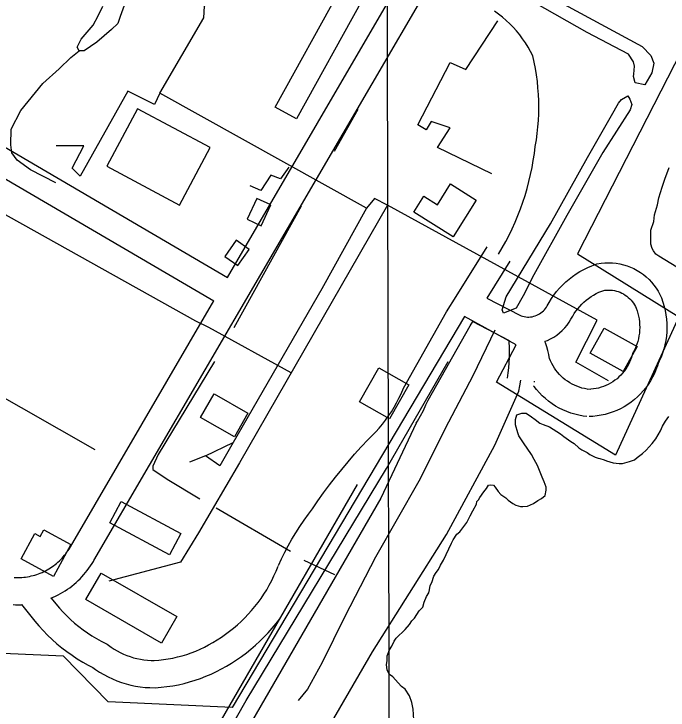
# Model space of a CAD drawing. Extents: x 3355677 to 3393573, y 612928 to 638357.
# Drawn here: x 3375176 to 3375896, y 623312 to 624080 of the extents above; entities that cross this region are included whole.
import ezdxf

# ---------------------------------------------------------------- set-up
doc = ezdxf.new("R2010")
doc.units = 0
for name, color, linetype in [('V-BLDG-OTLN', 7, 'Continuous'), ('V-DOMW-TANK', 7, 'Continuous'), ('V-GRID-MAJR', 7, 'Continuous'), ('V-ROAD-CNTR', 7, 'Continuous'), ('V-SITE-OTLN', 7, 'Continuous'), ('V-SITE-VEGE', 7, 'Continuous'), ('V-TOPO-SHOR', 7, 'Continuous'), ('V-UTIL-LINE', 7, 'Continuous')]:
    doc.layers.add(name, color=color, linetype=linetype)

msp = doc.modelspace()

# ---------------------------------------------------------------- linework, layer by layer
at = {"layer": 'V-BLDG-OTLN'}
for points in [[(3375463.72, 623977.08), (3375536.2, 624108.19), (3375559.72, 624095.18), (3375487.24, 623964.08)], [(3375656.73, 623892.34), (3375685.14, 623874.59), (3375659.81, 623834.06), (3375616.41, 623861.18), (3375627.37, 623878.74), (3375642.37, 623869.36)], [(3375443.72, 623876.36), (3375433.07, 623853.29), (3375448.38, 623846.22), (3375459.03, 623869.3)], [(3375420.65, 623830.21), (3375408.22, 623812.46), (3375422.64, 623802.37), (3375435.06, 623820.12)], [(3375846.84, 623685.44), (3375810.74, 623705.64), (3375826.23, 623733.33), (3375862.34, 623713.13)], [(3375589.76, 623633.35), (3375556.66, 623652.23), (3375578.02, 623689.67), (3375611.11, 623670.79)], [(3375418.87, 623613.65), (3375381.59, 623634.95), (3375396.56, 623661.14), (3375433.84, 623639.84)], [(3375347.33, 623483.49), (3375281.55, 623518.66), (3375294.2, 623542.32), (3375359.98, 623507.16)], [(3375219.67, 623459.6), (3375183.99, 623478.94), (3375199.17, 623506.95), (3375205.08, 623503.75), (3375209.06, 623511.1), (3375238.83, 623494.97)], [(3375338.59, 623386.16), (3375255.22, 623434.24), (3375272.08, 623463.48), (3375355.45, 623415.4)]]:
    msp.add_lwpolyline(points, close=True, dxfattribs=at)
at = {"layer": 'V-DOMW-TANK'}
msp.add_lwpolyline([(3375312.1, 623975.06), (3375278.33, 623911.75), (3375358.48, 623869.01), (3375392.24, 623932.32)], close=True, dxfattribs=at)
at = {"layer": 'V-GRID-MAJR'}
msp.add_spline([(3375602.36, 618353.42), (3375586.5, 624411.21), (3375570.64, 630472.46), (3375554.77, 636533.74), (3375554.76, 636537.19)], degree=3, dxfattribs=at)
at = {"layer": 'V-ROAD-CNTR'}
for p, q in [((3375663.18, 623768.27), (3375697.12, 623822.89)), ((3375697.26, 623766.27), (3375722.6, 623807.05))]:
    msp.add_line(p, q, dxfattribs=at)
for points in [[(3375411.19, 623789.22), (3375609.56, 624129.77)], [(3375264.21, 623477.3), (3375631.7, 624108.17)], [(3375709.86, 623814.97), (3375713.86, 623821.78), (3375717.67, 623828.7), (3375721.29, 623835.72), (3375724.72, 623842.84), (3375727.95, 623850.04), (3375731, 623857.33), (3375733.84, 623864.7), (3375736.48, 623872.15), (3375738.93, 623879.66), (3375741.17, 623887.23), (3375743.2, 623894.87), (3375745.02, 623902.55), (3375746.64, 623910.28), (3375748.05, 623918.05), (3375749.25, 623925.86), (3375750.24, 623933.7), (3375751.4, 623940.79), (3375752.35, 623947.91), (3375753.09, 623955.06), (3375753.63, 623962.23), (3375753.95, 623969.4), (3375754.07, 623976.59), (3375753.98, 623983.78), (3375753.69, 623990.95), (3375753.18, 623998.12), (3375752.47, 624005.27), (3375751.54, 624012.4), (3375750.42, 624019.49), (3375749.08, 624026.55), (3375747.54, 624033.57), (3375745.04, 624038.42), (3375742.33, 624043.16), (3375739.42, 624047.78), (3375736.31, 624052.28), (3375733.02, 624056.63), (3375729.55, 624060.85), (3375725.9, 624064.91), (3375722.08, 624068.82), (3375718.1, 624072.56), (3375713.96, 624076.12), (3375709.68, 624079.51), (3375705.26, 624082.71)], [(3374945.52, 624062.06), (3375411.19, 623789.22)], [(3374930.32, 624036.2), (3375396.09, 623763.3)], [(3375696.93, 623766.34), (3375733.2, 623747.5), (3375734.61, 623746.95), (3375736.28, 623746.43), (3375738, 623746.04), (3375739.75, 623745.78), (3375741.49, 623745.64), (3375743.25, 623745.63), (3375745.01, 623745.76), (3375746.75, 623746.01), (3375748.47, 623746.38), (3375750.15, 623746.89), (3375751.8, 623747.52), (3375753.39, 623748.26), (3375754.92, 623749.12), (3375756.39, 623750.09), (3375757.78, 623751.17), (3375759.09, 623752.35), (3375760.31, 623753.61), (3375761.43, 623754.96), (3375762.45, 623756.4), (3375763.47, 623758.09), (3375765.45, 623761.72), (3375768, 623765.85), (3375770.75, 623769.85), (3375773.71, 623773.7), (3375776.86, 623777.39), (3375780.19, 623780.91), (3375783.71, 623784.26), (3375787.39, 623787.42), (3375791.22, 623790.39), (3375795.22, 623793.16), (3375799.34, 623795.71), (3375803.59, 623798.05), (3375807.95, 623800.17), (3375812.42, 623802.07), (3375817.94, 623804.07), (3375822.89, 623804.88), (3375826.97, 623805.28), (3375831.07, 623805.41), (3375835.17, 623805.27), (3375839.26, 623804.87), (3375843.32, 623804.2), (3375847.31, 623803.26), (3375851.24, 623802.07), (3375855.08, 623800.63), (3375858.82, 623798.93), (3375862.44, 623797), (3375865.93, 623794.83), (3375869.26, 623792.45), (3375872.44, 623789.84), (3375875.44, 623787.04), (3375878.25, 623784.05), (3375880.85, 623780.88), (3375883.26, 623777.54), (3375885.43, 623774.06), (3375887.37, 623770.45), (3375889.12, 623766.6), (3375890.8, 623761.93), (3375892.16, 623757.38), (3375893.28, 623752.76), (3375894.14, 623748.09), (3375894.75, 623743.38), (3375895.1, 623738.63), (3375895.19, 623733.89), (3375895.03, 623729.14), (3375894.61, 623724.41), (3375893.93, 623719.7), (3375893, 623715.04), (3375891.82, 623710.44), (3375890.39, 623705.91), (3375888.71, 623701.46), (3375886.8, 623697.12), (3375885.45, 623694.46), (3375884.67, 623691.81), (3375883.14, 623687.52), (3375881.36, 623683.32), (3375879.36, 623679.23), (3375877.13, 623675.26), (3375874.68, 623671.41), (3375872.02, 623667.72), (3375869.15, 623664.17), (3375866.09, 623660.8), (3375862.84, 623657.6), (3375859.42, 623654.59), (3375855.84, 623651.78), (3375852.1, 623649.16), (3375848.22, 623646.77), (3375844.22, 623644.6), (3375840.1, 623642.66), (3375835.87, 623640.95), (3375831.56, 623639.48), (3375827.17, 623638.25), (3375822.72, 623637.28), (3375818.22, 623636.55), (3375813.69, 623636.08), (3375809.56, 623635.88)], [(3375760.86, 623718.87), (3375763.5, 623719.87), (3375767.1, 623721.55), (3375770.56, 623723.5), (3375773.87, 623725.69), (3375777.01, 623728.12), (3375779.96, 623730.76), (3375782.71, 623733.63), (3375785.24, 623736.69), (3375787.54, 623739.92), (3375789.48, 623743.13), (3375791.41, 623746.66), (3375793.14, 623749.47), (3375795.02, 623752.19), (3375797.03, 623754.81), (3375799.18, 623757.33), (3375801.45, 623759.73), (3375803.84, 623762.01), (3375806.35, 623764.16), (3375808.96, 623766.19), (3375811.68, 623768.07), (3375814.49, 623769.81), (3375817.38, 623771.41), (3375820.36, 623772.85), (3375823.4, 623774.14), (3375825.55, 623774.92), (3375826.77, 623775.12), (3375828.91, 623775.33), (3375831.05, 623775.39), (3375833.2, 623775.32), (3375835.33, 623775.11), (3375837.44, 623774.76), (3375839.53, 623774.27), (3375841.59, 623773.65), (3375843.6, 623772.89), (3375845.55, 623772.01), (3375847.44, 623771), (3375849.26, 623769.87), (3375851.01, 623768.62), (3375852.67, 623767.26), (3375854.23, 623765.8), (3375855.71, 623764.23), (3375857.07, 623762.57), (3375858.32, 623760.83), (3375859.46, 623759.01), (3375860.47, 623757.11), (3375861.31, 623755.28), (3375862.3, 623752.54), (3375863.19, 623749.55), (3375863.93, 623746.51), (3375864.49, 623743.44), (3375864.89, 623740.35), (3375865.12, 623737.24), (3375865.18, 623734.11), (3375865.08, 623730.98), (3375864.8, 623727.88), (3375864.36, 623724.79), (3375863.74, 623721.73), (3375862.96, 623718.7), (3375862.02, 623715.72), (3375860.92, 623712.81), (3375859.67, 623709.95), (3375857.45, 623705.58), (3375856.13, 623701.11), (3375855.17, 623698.41), (3375854.05, 623695.76), (3375852.79, 623693.18), (3375851.39, 623690.68), (3375849.84, 623688.26), (3375848.16, 623685.93), (3375846.36, 623683.7), (3375844.43, 623681.57), (3375842.39, 623679.56), (3375840.23, 623677.67), (3375837.97, 623675.89), (3375835.62, 623674.25), (3375833.18, 623672.74), (3375830.65, 623671.37), (3375828.06, 623670.15), (3375825.4, 623669.07), (3375822.68, 623668.15), (3375819.92, 623667.37), (3375817.11, 623666.76), (3375814.29, 623666.3), (3375811.43, 623666.01), (3375808.14, 623665.85)], [(3375238.29, 623492.4), (3375396.09, 623763.3)], [(3375467.3, 623471.68), (3375470.67, 623478.97), (3375474.33, 623486.35), (3375478.19, 623493.62), (3375482.24, 623500.79), (3375486.49, 623507.85), (3375490.92, 623514.79), (3375495.54, 623521.6), (3375500.35, 623528.29), (3375504.98, 623534.37), (3375510.82, 623542.94), (3375517.13, 623551.82), (3375523.61, 623560.59), (3375530.26, 623569.23), (3375537.07, 623577.73), (3375544.05, 623586.11), (3375551.18, 623594.35), (3375558.48, 623602.44), (3375566.08, 623610.57), (3375570.6, 623614.94), (3375574.52, 623619.01), (3375578.28, 623623.21), (3375581.9, 623627.55), (3375585.35, 623632.01), (3375588.64, 623636.59), (3375591.77, 623641.3), (3375594.72, 623646.1), (3375597.5, 623651.01), (3375600.1, 623656.02), (3375602.52, 623661.13), (3375605.18, 623667.29), (3375652.6, 623751.25), (3375663.18, 623768.27)], [(3375619.13, 623628.52), (3375620.57, 623630.86), (3375623.88, 623636.72), (3375626.97, 623642.68), (3375629.85, 623648.75), (3375632.09, 623653.94), (3375678.41, 623735.95), (3375681.37, 623740.71)], [(3375681.27, 623740.67), (3375720.8, 623720.14), (3375721.58, 623719.83)], [(3375719.59, 623678.05), (3375720.43, 623683.93), (3375721.06, 623689.59), (3375721.51, 623695.26), (3375721.77, 623700.95), (3375721.85, 623706.64), (3375721.74, 623712.33), (3375721.45, 623718.01), (3375721.32, 623719.58)], [(3375810.71, 623665.75), (3375807.37, 623666.17), (3375804.47, 623666.7), (3375801.6, 623667.39), (3375798.78, 623668.23), (3375796.02, 623669.24), (3375793.31, 623670.4), (3375790.67, 623671.71), (3375788.1, 623673.16), (3375785.63, 623674.76), (3375783.25, 623676.49), (3375780.96, 623678.35), (3375778.79, 623680.34), (3375776.73, 623682.45), (3375774.79, 623684.67), (3375772.98, 623686.99), (3375771.31, 623689.42), (3375769.76, 623691.93), (3375768.37, 623694.51), (3375767.12, 623697.19), (3375766.02, 623699.92), (3375765.38, 623701.82), (3375765.02, 623704.34), (3375764.11, 623708.63), (3375762.93, 623712.86), (3375761.48, 623717), (3375760.79, 623718.63)], [(3375502.89, 623259.36), (3375570.93, 623376.68), (3375652.46, 623505.97), (3375705.63, 623604.42), (3375732.09, 623663.79), (3375733.36, 623669.84), (3375734.44, 623675.92)], [(3375749.28, 623673.79), (3375749.42, 623674.76)], [(3375806.99, 623635.98), (3375802.82, 623636.5), (3375798.27, 623637.33), (3375793.77, 623638.42), (3375789.34, 623639.75), (3375784.98, 623641.33), (3375780.73, 623643.15), (3375776.58, 623645.21), (3375772.56, 623647.49), (3375768.67, 623650), (3375764.93, 623652.72), (3375761.34, 623655.65), (3375757.92, 623658.77), (3375754.69, 623662.08), (3375751.65, 623665.56), (3375748.8, 623669.22), (3375748.39, 623669.8)], [(3375619.13, 623628.52), (3375580.21, 623546), (3374977.84, 622503.6), (3374884.65, 622569.81)], [(3375554.24, 623561.01), (3374968.35, 622547.14), (3374660.09, 622766.14)], [(3375176.19, 623458.58), (3375178.51, 623458.5), (3375180.6, 623458.49), (3375182.7, 623458.54), (3375184.79, 623458.66), (3375186.87, 623458.84), (3375188.95, 623459.09), (3375191.02, 623459.4), (3375193.08, 623459.78), (3375195.13, 623460.22), (3375197.17, 623460.72), (3375199.18, 623461.29), (3375201.18, 623461.92), (3375203.16, 623462.62), (3375205.11, 623463.37), (3375207.04, 623464.19), (3375208.94, 623465.06), (3375210.81, 623465.99), (3375212.66, 623466.99), (3375214.47, 623468.04), (3375216.25, 623469.14), (3375217.99, 623470.3), (3375219.7, 623471.52), (3375221.37, 623472.78), (3375223, 623474.1), (3375224.58, 623475.47), (3375226.12, 623476.89), (3375227.62, 623478.35), (3375229.07, 623479.86), (3375230.47, 623481.41), (3375231.83, 623483.01), (3375233.13, 623484.65), (3375234.38, 623486.33), (3375235.58, 623488.05), (3375236.73, 623489.8), (3375237.85, 623491.65), (3375238.27, 623492.38)], [(3375216.55, 623435.64), (3375219.14, 623436.73), (3375221.9, 623438), (3375224.61, 623439.35), (3375227.28, 623440.79), (3375229.9, 623442.3), (3375232.48, 623443.9), (3375235, 623445.58), (3375237.47, 623447.34), (3375239.89, 623449.17), (3375242.24, 623451.08), (3375244.54, 623453.06), (3375246.77, 623455.11), (3375248.93, 623457.23), (3375251.03, 623459.42), (3375253.06, 623461.67), (3375255.02, 623463.98), (3375256.91, 623466.35), (3375258.72, 623468.78), (3375260.45, 623471.27), (3375262.11, 623473.81), (3375263.65, 623476.33), (3375264.23, 623477.33)], [(3375217.2, 623435.85), (3375222.26, 623429.43), (3375226.09, 623424.93), (3375230.07, 623420.57), (3375234.2, 623416.35), (3375238.48, 623412.28), (3375242.9, 623408.37), (3375247.46, 623404.62), (3375252.16, 623401.03), (3375256.97, 623397.62), (3375261.91, 623394.37), (3375266.95, 623391.31), (3375272.11, 623388.43), (3375278.64, 623385.07), (3375283.04, 623381.86), (3375286.31, 623379.7), (3375289.69, 623377.69), (3375293.15, 623375.85), (3375296.69, 623374.18), (3375300.31, 623372.67), (3375304, 623371.34), (3375307.74, 623370.19), (3375311.54, 623369.21), (3375315.38, 623368.42), (3375319.25, 623367.8), (3375323.15, 623367.37), (3375327.06, 623367.13), (3375330.66, 623367.07), (3375335.51, 623367.44), (3375340.73, 623368.02), (3375345.93, 623368.8), (3375351.1, 623369.77), (3375356.23, 623370.93), (3375361.32, 623372.27), (3375366.34, 623373.8), (3375371.31, 623375.52), (3375376.22, 623377.42), (3375381.05, 623379.5), (3375385.8, 623381.75), (3375390.47, 623384.18), (3375395.11, 623386.81), (3375399.93, 623389.72), (3375404.6, 623392.76), (3375409.17, 623395.95), (3375413.64, 623399.29), (3375417.99, 623402.77), (3375422.22, 623406.4), (3375426.33, 623410.17), (3375430.31, 623414.07), (3375434.16, 623418.1), (3375437.88, 623422.26), (3375441.45, 623426.53), (3375444.88, 623430.92), (3375448.24, 623435.54), (3375451.42, 623440.27), (3375454.44, 623445.11), (3375457.29, 623450.05), (3375459.97, 623455.09), (3375462.46, 623460.22), (3375464.77, 623465.43), (3375466.99, 623470.97)], [(3375175.06, 623428.61), (3375177.86, 623428.5), (3375180.89, 623428.48), (3375183.92, 623428.56), (3375184.84, 623428.61)], [(3375184.41, 623428.95), (3375199.05, 623410.42), (3375203.57, 623405.1), (3375208.27, 623399.95), (3375213.15, 623394.97), (3375218.21, 623390.16), (3375223.43, 623385.54), (3375228.82, 623381.11), (3375234.36, 623376.88), (3375240.05, 623372.84), (3375245.88, 623369.01), (3375251.84, 623365.39), (3375257.93, 623361.98), (3375262.85, 623359.46), (3375265.93, 623357.21), (3375270.38, 623354.27), (3375274.97, 623351.54), (3375279.69, 623349.03), (3375284.52, 623346.75), (3375289.45, 623344.7), (3375294.47, 623342.89), (3375299.58, 623341.31), (3375304.76, 623339.98), (3375309.98, 623338.9), (3375315.26, 623338.06), (3375320.57, 623337.47), (3375325.9, 623337.14), (3375331.56, 623337.06), (3375338.3, 623337.56), (3375344.62, 623338.27), (3375350.92, 623339.21), (3375357.17, 623340.38), (3375363.38, 623341.78), (3375369.53, 623343.41), (3375375.62, 623345.27), (3375381.63, 623347.35), (3375387.56, 623349.64), (3375393.41, 623352.16), (3375399.16, 623354.88), (3375404.8, 623357.82), (3375410.27, 623360.92), (3375415.85, 623364.29), (3375421.36, 623367.87), (3375426.75, 623371.63), (3375432.01, 623375.57), (3375437.14, 623379.67), (3375442.13, 623383.95), (3375446.97, 623388.39), (3375451.66, 623392.99), (3375456.2, 623397.74), (3375460.58, 623402.64), (3375464.79, 623407.68), (3375468.84, 623412.87), (3375469.81, 623414.21)]]:
    msp.add_lwpolyline(points, dxfattribs=at)
at = {"layer": 'V-SITE-OTLN'}
msp.add_lwpolyline([(3374601.75, 623519.4), (3375121.5, 624481.27), (3375510.19, 624300.31), (3375638.28, 624493.6), (3375704.71, 624463.18), (3375773.81, 624569.01), (3376094.45, 624397.17), (3375796.74, 623815.09), (3375908.25, 623745.95), (3375838.72, 623593.29), (3375707.45, 623673.97), (3375729.12, 623714.93), (3375672.33, 623746.31), (3375416.38, 623315.15), (3375279.84, 623321.6), (3375230.62, 623371.73), (3374863.14, 623387.85), (3374834.36, 623345.53)], close=True, dxfattribs=at)
at = {"layer": 'V-SITE-VEGE'}
for points in [[(3375906.16, 623800.46), (3375893.05, 623808.49), (3375886.23, 623812.77), (3375883.08, 623814.91), (3375880.48, 623818.63), (3375878.92, 623821.28), (3375877.38, 623826.04), (3375877.52, 623841.34), (3375880.77, 623850.8), (3375881.37, 623858.18), (3375884.63, 623869.23), (3375886.29, 623877.13), (3375890.08, 623888.7), (3375892.81, 623897.64), (3375897.67, 623910.26)], [(3375762.05, 623558.06), (3375759.99, 623563.88), (3375757.93, 623569.17), (3375754.83, 623576.58), (3375752.77, 623581.88), (3375749.14, 623588.77), (3375746.02, 623594.07), (3375737.17, 623606.82), (3375731.97, 623614.77), (3375730.94, 623617.95), (3375728.39, 623626.94), (3375728.44, 623632.74), (3375730.07, 623638), (3375735.36, 623639.54), (3375740.1, 623639.5), (3375745.88, 623635.75), (3375750.07, 623632.55), (3375755.31, 623628.81), (3375758.98, 623627.19), (3375765.82, 623624.49), (3375777.88, 623616.99), (3375781.55, 623613.8), (3375784.17, 623612.19), (3375789.41, 623608.45), (3375793.08, 623606.31), (3375798.31, 623601.51), (3375801.46, 623599.37), (3375807.23, 623596.15), (3375810.38, 623594.01), (3375814.06, 623592.4), (3375816.16, 623591.33), (3375819.31, 623590.24), (3375821.42, 623589.69), (3375826.15, 623588.07), (3375828.78, 623586.99), (3375836.15, 623584.81), (3375842.47, 623584.23), (3375846.16, 623584.19), (3375851.45, 623585.73), (3375854.09, 623586.23), (3375859.39, 623588.29), (3375862.58, 623590.9), (3375868.42, 623595.07), (3375872.14, 623598.73), (3375879.07, 623606.05), (3375882.81, 623611.29), (3375888.17, 623620.21), (3375890.32, 623625.46), (3375893.54, 623630.71), (3375897.28, 623635.95)], [(3375616.31, 623301.54), (3375615.62, 623313.58), (3375614.08, 623320.81), (3375611.74, 623328.05), (3375606.99, 623335.31), (3375603.02, 623338.55), (3375599.04, 623342.6), (3375593.49, 623349.07), (3375589.5, 623351.51), (3375587.14, 623356.34), (3375586.39, 623362.77), (3375587.23, 623366.77), (3375587.28, 623372.38), (3375589.75, 623378.78), (3375592.19, 623382.76), (3375594.65, 623388.36), (3375597.08, 623391.54), (3375606.79, 623401.08), (3375611.66, 623406.64), (3375614.1, 623410.63), (3375617.33, 623413.81), (3375622.22, 623421.79), (3375626.27, 623425.76), (3375627.92, 623431.36), (3375630.38, 623437.75), (3375632.83, 623441.74), (3375633.66, 623444.94), (3375634.5, 623449.74), (3375636.14, 623452.94), (3375638.61, 623460.13), (3375641.05, 623464.12), (3375643.48, 623467.31), (3375645.94, 623472.1), (3375649.2, 623477.68), (3375658.09, 623496.23), (3375659.71, 623499.91), (3375663.98, 623506.2), (3375667.17, 623508.81), (3375672.51, 623516.14), (3375674.65, 623519.29), (3375678.41, 623526.64), (3375681.62, 623531.89), (3375685.38, 623539.24), (3375685.94, 623542.4), (3375687.54, 623543.96), (3375689.15, 623546.59), (3375693.42, 623552.88), (3375696.62, 623556.54), (3375698.77, 623560.22), (3375700.88, 623560.72), (3375704.04, 623560.17), (3375706.13, 623558.04), (3375709.25, 623553.26), (3375712.39, 623550.07), (3375717.63, 623546.33), (3375720.24, 623543.67), (3375725.48, 623539.93), (3375728.63, 623538.31), (3375733.89, 623536.68), (3375736.53, 623536.66), (3375741.81, 623537.14), (3375748.17, 623540.25), (3375752.95, 623543.37), (3375757.18, 623545.44), (3375760.91, 623549.1), (3375762.02, 623554.89), (3375762.05, 623558.06)]]:
    msp.add_lwpolyline(points, dxfattribs=at)
at = {"layer": 'V-TOPO-SHOR'}
for p, q in [((3375554.68, 623974.31), (3375528.6, 623928.03)), ((3375492.36, 623867.82), (3375418.16, 623733.76)), ((3375398.71, 623535.45), (3375480.47, 623487.39)), ((3375495.22, 623477.63), (3375529.16, 623461.69))]:
    msp.add_line(p, q, dxfattribs=at)
for points in [[(3375807.28, 624059.03), (3375749.83, 624092.04), (3375702.38, 624120.54), (3375671.65, 624137.26), (3375663.27, 624141.35), (3375653.96, 624146.4), (3375650.16, 624154.7), (3375661.01, 624158.21), (3375668.23, 624158.14), (3375767.93, 624098.29), (3375868.09, 624043.64), (3375877.62, 624033.93), (3375880.75, 624025.48), (3375878.65, 624014.67), (3375870.85, 624001.52), (3375860.1, 624003.61), (3375858.48, 624010.85), (3375858.59, 624013.25), (3375859.47, 624022.06), (3375858.31, 624026.89), (3375852.77, 624035.36), (3375807.28, 624059.03)], [(3375299.12, 624092.94), (3375292.96, 624076.95), (3375290.48, 624068.95), (3375283.61, 624062.6), (3375267.44, 624048.71), (3375253.32, 624038.82), (3375248.1, 624038.87), (3375245.73, 624042.9), (3375250.22, 624051.68), (3375263.2, 624067.2), (3375268.91, 624077.57), (3375273.82, 624088.36)], [(3375222.32, 623893.54), (3375194.38, 623907.83), (3375179.64, 623918.39), (3375173.7, 623926.47), (3375172.57, 623935.3), (3375173.13, 623952.54), (3375183.75, 623973.29), (3375208.08, 624003.14), (3375225.87, 624019.02), (3375238.81, 624031.73), (3375248.1, 624038.87)], [(3375736.86, 623768.95), (3375729.12, 623755.39), (3375715.04, 623749.91), (3375713.87, 623753.52), (3375718.01, 623767.92), (3375766.86, 623848.48), (3375807.63, 623921.49), (3375834.11, 623967.76), (3375841.85, 623981.32), (3375845.1, 623985.31), (3375851.95, 623989.25), (3375854.33, 623985.62), (3375856.68, 623979.99), (3375854.62, 623973.99), (3375824.52, 623926.95), (3375784.99, 623857.54), (3375748.7, 623792.1), (3375736.86, 623768.95)], [(3375705.64, 623731.15), (3375681.52, 623680.84), (3375654.59, 623629.76), (3375621.92, 623564.7), (3375574.24, 623480.92), (3375540.36, 623415.47), (3375515.44, 623364.77), (3375499.54, 623335.64), (3375488.99, 623322.91)], [(3375396.97, 623696.66), (3375335.09, 623594.18), (3375328.96, 623581.4), (3375328.92, 623577.39), (3375344.86, 623566.82), (3375380.76, 623545.24)]]:
    msp.add_lwpolyline(points, dxfattribs=at)
at = {"layer": 'V-UTIL-LINE'}
msp.add_line((3375387.07, 623592.58), (3375417.6, 623607.36), dxfattribs=at)
for points in [[(3375587.41, 623868.73), (3375573.24, 623876.27), (3375564.37, 623865.43), (3375336.83, 623992.5), (3375385.1, 624075.24), (3375386.08, 624088.05), (3375390.02, 624095.93), (3375342.74, 624105.78)], [(3375702.24, 623903.6), (3375642.61, 623932.27), (3375656.37, 623954.06), (3375635.73, 623960.94), (3375629.99, 623951.77), (3375620.82, 623957.5), (3375656.37, 624026.31), (3375673.57, 624018.28), (3375709.12, 624072.18)], [(3375481.35, 623684.02), (3375390.66, 623734.1), (3375376.46, 623741.14), (3375119.86, 623884.31), (3374927.76, 623994.07), (3374814.01, 623790.33), (3374735.38, 623648.05), (3374727.54, 623640.78), (3374666.52, 623534.2), (3374792.86, 623460.9)], [(3375336.83, 623992.5), (3375330.92, 623979.69), (3375301.37, 623994.47), (3375249.16, 623900.89), (3375240.3, 623909.76), (3375253.1, 623934.38), (3375222.57, 623934.38)], [(3375478.67, 623910.74), (3375469.81, 623897.94), (3375458.97, 623901.88), (3375448.14, 623885.13), (3375436.32, 623890.06)], [(3375265.7, 623599.13), (3375063.7, 623714.41), (3375054.52, 623702.17), (3375034.12, 623713.39), (3375008.61, 623731.75), (3375087.17, 623866.42)], [(3375564.37, 623865.43), (3375515.12, 623776.78), (3375417.6, 623607.36), (3375402.83, 623581.75), (3375387.07, 623592.58), (3375369.34, 623585.69)], [(3375831.02, 623675.13), (3375794.92, 623695.76), (3375818.24, 623742.2), (3375587.41, 623868.73), (3375424.55, 623585.09)], [(3374919.62, 622533.53), (3374967.76, 622506.3), (3375073.14, 622692.83), (3375240.85, 622986.8), (3375431.84, 623322.88), (3375586.23, 623578.52), (3375654.27, 623696.7)], [(3375424.55, 623585.09), (3375379.19, 623507.87), (3375359.49, 623475.36), (3375280.69, 623454.68)]]:
    msp.add_lwpolyline(points, dxfattribs=at)

doc.saveas('drawing.dxf')
